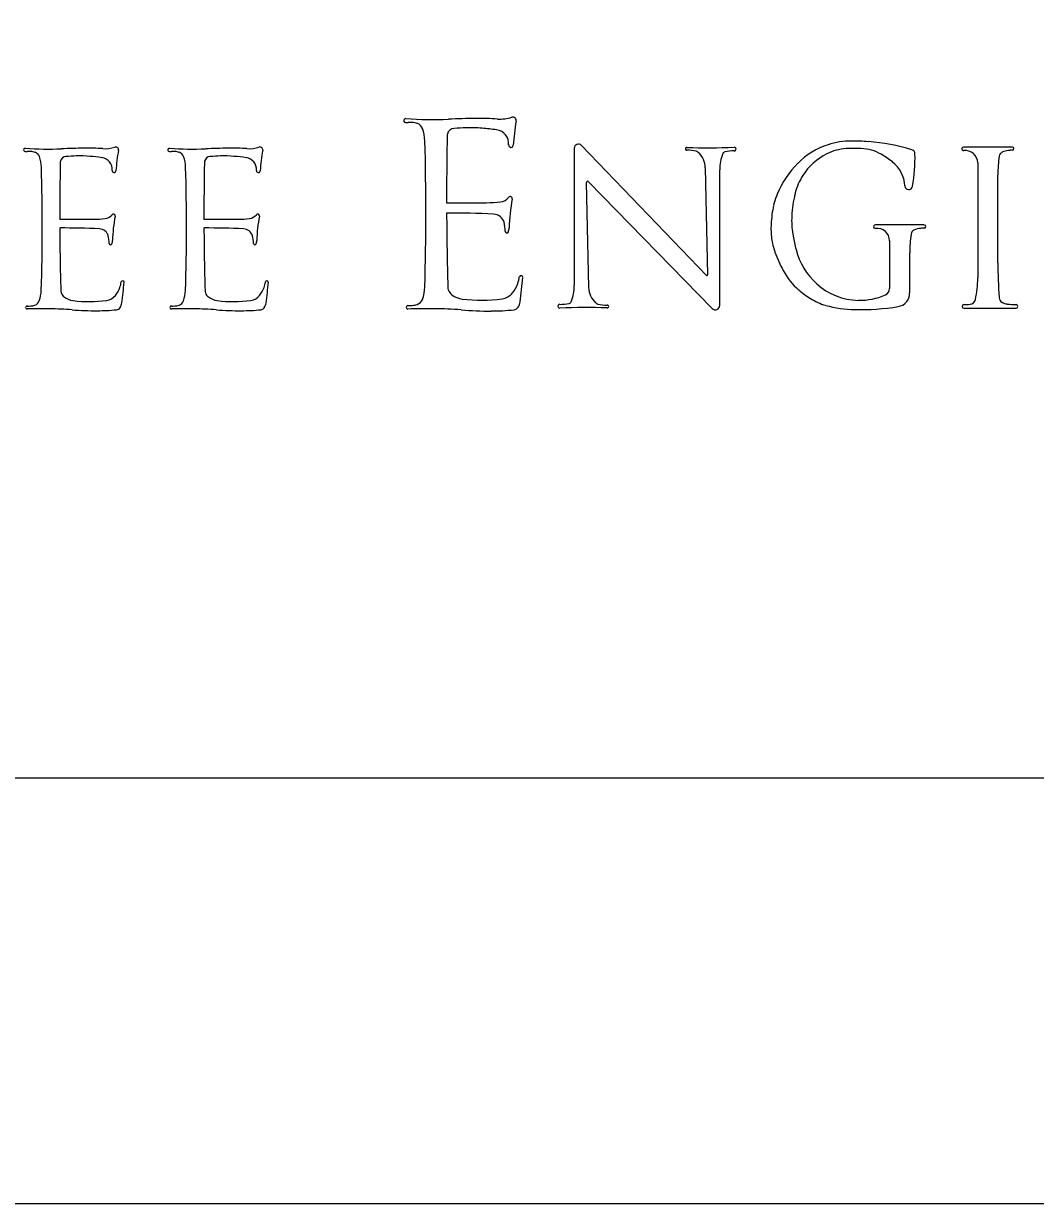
# Model space of a CAD drawing. Extents: x 0 to 34, y 0 to 22.
# Drawn here: x 4.266 to 5.455, y 0 to 1.387 of the extents above; entities that cross this region are included whole.
import ezdxf

# ---------------------------------------------------------------- set-up
doc = ezdxf.new("R2010")
doc.units = 0
for name, color, linetype in [('SH_Border', 7, 'Continuous'), ('SH_Cut_Line', 7, 'Continuous'), ('SH_Text', 7, 'Continuous')]:
    doc.layers.add(name, color=color, linetype=linetype)

msp = doc.modelspace()

# ---------------------------------------------------------------- linework, layer by layer
at = {"layer": 'SH_Border'}
msp.add_lwpolyline([(1.5, 21.5), (33.5, 21.5), (33.5, 0.5), (1.5, 0.5)], close=True, dxfattribs=at)
at = {"layer": 'SH_Cut_Line'}
msp.add_lwpolyline([(0, 0), (34, 0), (34, 22), (0, 22)], close=True, dxfattribs=at)
at = {"layer": 'SH_Text'}
for p, q in [((4.9135, 1.2405), (4.9135, 1.0792)), ((5.069, 1.0911), (4.922, 1.2439)), ((5.4285, 1.2418), (5.371, 1.2418)), ((5.3878, 1.2233), (5.3878, 1.088)), ((5.0675, 1.2175), (5.0702, 1.0916)), ((5.0844, 1.0557), (5.0844, 1.2152)), ((5.4114, 1.1057), (5.4114, 1.2092)), ((4.9305, 1.0769), (4.9278, 1.2002)), ((4.9302, 1.2012), (5.0756, 1.0521)), ((5.3249, 1.1503), (5.2674, 1.1503)), ((5.2841, 1.1318), (5.2841, 1.0757)), ((5.3078, 1.0702), (5.3078, 1.1177)), ((5.3714, 1.0524), (5.4327, 1.0524))]:
    msp.add_line(p, q, dxfattribs=at)
for centre, radius, start, end in [((4.826, 1.3217), 0.0469, 266.7596, 287.419), ((4.8412, 1.2731), 0.00404, 350.1932, 107.419), ((4.7153, 1.2732), 0.0022, 85.6429, 267.986), ((4.7189, 1.374), 0.1031, 267.986, 269.6056), ((4.7475, 1.6955), 0.4213, 265.6429, 272.4818), ((4.7171, 1.1153), 0.1557, 87.8585, 89.6056), ((4.7221, 1.2499), 0.021, 70.7604, 87.8585), ((4.7258, 1.2604), 0.00984, 19.7623, 70.7604), ((4.6904, 1.2477), 0.0475, 1.7776, 19.7623), ((4.7728, 1.2552), 0.0087, 94.329, 166.7992), ((4.8087, 0.2836), 0.992, 90.6415, 92.4818), ((4.7979, 0.9239), 0.3409, 91.9186, 94.329), ((4.7916, 1.1116), 0.1531, 84.8974, 91.9186), ((4.8019, 0.896), 0.3795, 86.7596, 90.6415), ((4.7627, 0.7879), 0.478, 82.8496, 84.8974), ((4.8201, 1.246), 0.0163, 354.4676, 82.8496), ((5.1329, 1.2227), 0.292, 170.1932, 175.8069), ((1.8834, 1.1661), 2.8557, 358.2224, 1.6678), ((8.4406, 1.1823), 3.6772, 178.862, 180.092), ((4.7728, 1.2552), 0.0087, 166.7992, 178.862), ((5.2395, 1.1574), 0.0916, 90.0889, 107.613), ((5.2398, 0.995), 0.254, 85.6243, 90.0889), ((4.2681, 1.2387), 0.00186, 85.6429, 267.986), ((4.2711, 1.3238), 0.087, 267.986, 269.6056), ((4.2953, 1.5953), 0.3557, 265.6429, 272.4818), ((4.2696, 1.1054), 0.1315, 87.8585, 89.6056), ((4.2739, 1.219), 0.0177, 70.7604, 87.8585), ((4.277, 1.2279), 0.00831, 19.7623, 70.7604), ((4.347, 0.4031), 0.8375, 90.6415, 92.4818), ((4.3412, 0.9202), 0.3204, 86.7596, 90.6415), ((4.3615, 1.2796), 0.0396, 266.7596, 287.419), ((4.3744, 1.2386), 0.00341, 350.1932, 107.419), ((4.6206, 1.1961), 0.2465, 170.1932, 175.8069), ((4.4376, 1.2387), 0.00186, 85.6429, 267.986), ((4.4406, 1.3238), 0.087, 267.986, 269.6056), ((4.4648, 1.5953), 0.3557, 265.6429, 272.4818), ((4.4391, 1.1054), 0.1315, 87.8585, 89.6056), ((4.4434, 1.219), 0.0177, 70.7604, 87.8585), ((4.4465, 1.2279), 0.00831, 19.7623, 70.7604), ((4.5165, 0.4031), 0.8375, 90.6415, 92.4818), ((4.5107, 0.9202), 0.3204, 86.7596, 90.6415), ((4.531, 1.2796), 0.0396, 266.7596, 287.419), ((4.5439, 1.2386), 0.00341, 350.1932, 107.419), ((4.7902, 1.1961), 0.2465, 170.1932, 175.8069), ((4.8391, 1.2442), 0.00265, 174.4676, 355.814), ((4.9184, 1.2405), 0.00491, 43.8796, 180), ((5.0457, 1.2399), 0.00167, 88.0144, 271.2216), ((5.0692, 1.9188), 0.6777, 268.0144, 272.7235), ((5.0466, 1.1948), 0.0434, 76.384, 91.2216), ((5.0556, 1.2317), 0.00546, 47.2331, 76.384), ((5.0419, 1.2169), 0.0256, 1.2424, 47.2331), ((5.0913, 1.233), 0.00337, 102.9109, 157.8419), ((5.1008, 1.1916), 0.0458, 89.1136, 102.9109), ((5.1015, 1.2396), 0.00225, 269.1136, 92.7235), ((5.2381, 1.162), 0.0867, 107.613, 135.2994), ((5.2367, 1.1813), 0.0589, 93.5922, 116.7026), ((5.2438, 1.0682), 0.1722, 87.6816, 93.5922), ((5.2487, 1.1894), 0.0509, 59.809, 87.6816), ((5.2406, 1.0058), 0.2432, 73.3259, 85.6243), ((5.309, 1.234), 0.00494, 1.0594, 73.3259), ((5.371, 1.2398), 0.00203, 90, 277.32), ((5.3731, 1.2233), 0.0146, 0, 97.32), ((5.4187, 1.2304), 0.00585, 114.8736, 172.0456), ((5.4264, 1.2138), 0.0242, 95.8947, 114.8736), ((5.4418, 1.0648), 0.174, 94.3316, 95.8947), ((5.4285, 1.24), 0.00179, 274.3316, 90), ((4.2471, 1.2172), 0.0401, 1.7776, 19.7623), ((7.4135, 1.1619), 3.1048, 178.862, 180.092), ((4.3166, 1.2235), 0.00734, 166.7992, 178.862), ((4.3166, 1.2235), 0.00734, 94.329, 166.7992), ((4.3378, 0.9438), 0.2878, 91.9186, 94.329), ((4.3325, 1.1022), 0.1293, 84.8974, 91.9186), ((4.3081, 0.829), 0.4036, 82.8496, 84.8974), ((4.3566, 1.2158), 0.0138, 354.4676, 82.8496), ((4.4166, 1.2172), 0.0401, 1.7776, 19.7623), ((7.583, 1.1619), 3.1048, 178.862, 180.092), ((4.4861, 1.2235), 0.00734, 166.7992, 178.862), ((4.4861, 1.2235), 0.00734, 94.329, 166.7992), ((4.5073, 0.9438), 0.2878, 91.9186, 94.329), ((4.502, 1.1022), 0.1293, 84.8974, 91.9186), ((4.4776, 0.829), 0.4036, 82.8496, 84.8974), ((4.5261, 1.2158), 0.0138, 354.4676, 82.8496), ((5.1349, 1.2152), 0.0505, 157.8419, 180), ((5.2588, 1.1416), 0.1159, 135.2994, 157.2066), ((5.2423, 1.1701), 0.0714, 116.7026, 147.5385), ((5.2154, 1.1322), 0.1171, 52.0865, 59.809), ((5.2637, 1.1943), 0.0384, 2.9119, 52.0865), ((5.1113, 1.2304), 0.2027, 350.1479, 1.0594), ((5.5703, 1.2092), 0.1589, 172.0456, 180), ((1.877, 1.1482), 2.4112, 358.2224, 1.6678), ((4.3726, 1.2142), 0.00224, 174.4676, 355.814), ((2.0465, 1.1482), 2.4112, 358.2224, 1.6678), ((4.5421, 1.2142), 0.00224, 174.4676, 355.814), ((5.2423, 1.1701), 0.0714, 147.5385, 165.5071), ((4.9292, 1.2003), 0.00138, 44.2691, 181.2424), ((5.3066, 1.1964), 0.00447, 182.9119, 350.1479), ((4.8251, 1.1918), 0.0144, 276.9085, 321.2725), ((4.8382, 1.1813), 0.00242, 349.4309, 141.2725), ((5.0594, 1.14), 0.2226, 169.4309, 178.1882), ((5.2147, 1.159), 0.0685, 158.442, 167.8164), ((5.2588, 1.1416), 0.1159, 157.2066, 158.442), ((5.3112, 1.1537), 0.1422, 167.8795, 178.2857), ((5.278, 1.1609), 0.1082, 165.5071, 167.8795), ((4.6656, 62.0668), 60.8905, 270.092005, 270.136322), ((4.8101, 1.3153), 0.1388, 270.1363, 276.9085), ((5.2853, 1.1437), 0.1407, 167.8164, 176.8679), ((4.2261, 52.5686), 51.4117, 270.092, 270.13632), ((4.3481, 1.2742), 0.1172, 270.1363, 276.9085), ((4.3608, 1.17), 0.0122, 276.9085, 321.2725), ((4.3719, 1.1611), 0.00204, 349.4309, 141.2725), ((4.5586, 1.1262), 0.188, 169.4309, 178.1882), ((4.3956, 52.5686), 51.4117, 270.092, 270.13632), ((4.5177, 1.2742), 0.1172, 270.1363, 276.9085), ((4.5303, 1.17), 0.0122, 276.9085, 321.2725), ((4.5414, 1.1611), 0.00204, 349.4309, 141.2725), ((4.7282, 1.1262), 0.188, 169.4309, 178.1882), ((8.4406, 1.1823), 3.6772, 180.2792, 181.6334), ((4.7678, 0.1438), 1.0206, 87.1452, 90.2477), ((4.818, 1.1496), 0.0135, 16.8614, 87.1452), ((4.7975, 1.1434), 0.0349, 359.2549, 16.8614), ((5.236, 1.1464), 0.0913, 176.8679, 187.4835), ((5.2669, 1.1551), 0.0979, 178.2857, 190.5998), ((7.4135, 1.1619), 3.1048, 180.2792, 181.6334), ((4.3124, 0.2851), 0.8617, 87.1452, 90.2477), ((4.3548, 1.1344), 0.0114, 16.8614, 87.1452), ((4.3374, 1.1291), 0.0295, 359.2549, 16.8614), ((7.583, 1.1619), 3.1048, 180.2792, 181.6334), ((4.4819, 0.2851), 0.8617, 87.1452, 90.2477), ((4.5243, 1.1344), 0.0114, 16.8614, 87.1452), ((4.507, 1.1291), 0.0295, 359.2549, 16.8614), ((4.8343, 1.1429), 0.00189, 179.2549, 340.6106), ((4.8212, 1.1475), 0.0157, 340.6106, 358.1882), ((5.2674, 1.1483), 0.00203, 90, 277.32), ((5.2695, 1.1318), 0.0146, 0, 97.32), ((5.4667, 1.1177), 0.1589, 172.0456, 180), ((5.3151, 1.1389), 0.00585, 114.8736, 172.0456), ((5.3228, 1.1223), 0.0242, 95.8947, 114.8736), ((5.3382, 0.9733), 0.174, 94.3316, 95.8947), ((5.3249, 1.1485), 0.00179, 274.3316, 90), ((4.3685, 1.1287), 0.0016, 179.2549, 340.6106), ((4.3575, 1.1326), 0.0133, 340.6106, 358.1882), ((4.538, 1.1287), 0.0016, 179.2549, 340.6106), ((4.527, 1.1326), 0.0133, 340.6106, 358.1882), ((5.2237, 1.1448), 0.0789, 187.4835, 199.5864), ((5.4016, 1.1803), 0.2349, 190.5998, 194.5022), ((5.2912, 1.1688), 0.1505, 199.5864, 208.6065), ((5.2533, 1.1419), 0.0818, 194.5022, 227.8932), ((5.2305, 1.1357), 0.0815, 208.6065, 229.3453), ((5.9363, 1.1057), 0.5249, 180, 184.4616), ((4.3505, 1.0872), 0.0307, 340.269, 352.7536), ((4.3826, 1.0831), 0.00171, 355.1286, 172.7536), ((3.831, 1.1301), 0.5554, 352.6026, 355.1286), ((4.52, 1.0872), 0.0307, 340.269, 352.7536), ((4.5521, 1.0831), 0.00171, 355.1286, 172.7536), ((4.0005, 1.1301), 0.5554, 352.6026, 355.1286), ((4.8129, 1.0938), 0.0363, 340.269, 352.7536), ((4.851, 1.089), 0.00202, 355.1286, 172.7536), ((4.1976, 1.1446), 0.6578, 352.6026, 355.1286), ((5.0695, 1.0916), 0.000709, 223.8796, 1.2424), ((5.2702, 1.088), 0.1175, 347.6428, 360), ((4.2469, 1.0747), 0.0401, 340.2377, 358.2224), ((4.3199, 1.0737), 0.01, 181.6334, 198.7573), ((4.3199, 1.0737), 0.01, 198.7573, 233.0825), ((4.3495, 1.0876), 0.0318, 320.8407, 340.269), ((4.4164, 1.0747), 0.0401, 340.2377, 358.2224), ((4.4894, 1.0737), 0.01, 181.6334, 198.7573), ((4.4894, 1.0737), 0.01, 198.7573, 233.0825), ((4.519, 1.0876), 0.0318, 320.8407, 340.269), ((4.6903, 1.0789), 0.0475, 340.2377, 358.2224), ((4.7767, 1.0778), 0.0119, 181.6334, 198.7573), ((4.7767, 1.0778), 0.0119, 198.7573, 233.0825), ((4.7854, 1.0893), 0.0263, 233.0825, 262.3896), ((4.826, 1.0826), 0.0192, 278.3614, 320.8407), ((4.8117, 1.0942), 0.0377, 320.8407, 340.269), ((4.863, 1.0792), 0.0505, 337.8419, 0), ((4.956, 1.0775), 0.0256, 181.2424, 227.2331), ((5.2523, 1.1611), 0.1149, 229.3453, 237.7571), ((5.2491, 1.1372), 0.0755, 227.8932, 268.7516), ((5.2491, 1.1368), 0.075, 268.7516, 293.6665), ((5.2758, 1.0757), 0.00829, 293.6665, 0), ((5.2917, 1.0702), 0.016, 278.6618, 0), ((4.2704, 1.0533), 0.00177, 90.3944, 271.2943), ((4.2695, 1.1865), 0.1315, 270.3944, 272.1415), ((4.2737, 1.0728), 0.0177, 272.1415, 289.2396), ((4.2768, 1.0639), 0.00831, 289.2396, 340.2377), ((4.3272, 1.0835), 0.0222, 233.0825, 262.3896), ((4.3432, 1.2027), 0.1425, 262.3896, 278.3614), ((4.3616, 1.0777), 0.0162, 278.3614, 320.8407), ((4.3691, 1.0603), 0.0127, 326.4436, 352.6026), ((4.4399, 1.0533), 0.00177, 90.3944, 271.2943), ((4.439, 1.1865), 0.1315, 270.3944, 272.1415), ((4.4432, 1.0728), 0.0177, 272.1415, 289.2396), ((4.4463, 1.0639), 0.00831, 289.2396, 340.2377), ((4.4968, 1.0835), 0.0222, 233.0825, 262.3896), ((4.5127, 1.2027), 0.1425, 262.3896, 278.3614), ((4.5311, 1.0777), 0.0162, 278.3614, 320.8407), ((4.5386, 1.0603), 0.0127, 326.4436, 352.6026), ((4.718, 1.0536), 0.00209, 90.3944, 271.2943), ((4.7169, 1.2114), 0.1557, 270.3944, 272.1415), ((4.722, 1.0768), 0.021, 272.1415, 289.2396), ((4.7257, 1.0662), 0.00984, 289.2396, 340.2377), ((4.8043, 1.2306), 0.1688, 262.3896, 278.3614), ((4.8349, 1.0619), 0.0151, 326.4436, 352.6026), ((4.8964, 1.0548), 0.00225, 89.1136, 272.7235), ((4.8972, 1.1028), 0.0458, 269.1136, 282.9109), ((4.9067, 1.0614), 0.00337, 282.9109, 337.8419), ((4.9424, 1.0627), 0.00546, 227.2331, 256.384), ((4.9513, 1.0996), 0.0434, 256.384, 271.2216), ((4.9523, 1.0545), 0.00167, 268.0144, 91.2216), ((5.0793, 1.0557), 0.00517, 224.2691, 0), ((5.2276, 1.1219), 0.0686, 237.7571, 254.2366), ((5.2455, 1.1851), 0.1343, 254.2366, 269.1033), ((5.2481, 1.3564), 0.3056, 269.1033, 278.6618), ((5.3714, 1.0546), 0.00215, 91.3892, 270), ((5.3691, 1.1507), 0.094, 271.3892, 275.8469), ((5.3779, 1.0644), 0.00731, 275.8469, 347.6428), ((5.42, 1.0654), 0.00704, 184.4616, 238.9441), ((5.4237, 1.0716), 0.0142, 238.9441, 264.1674), ((5.4397, 1.228), 0.1715, 264.1674, 267.7015), ((5.4327, 1.0546), 0.00214, 270, 87.7015), ((4.2913, 0.1291), 0.9227, 89.661, 91.2938), ((4.2945, 0.6757), 0.376, 85.604, 89.661), ((4.352, 1.4237), 0.3742, 265.604, 270.141), ((4.3523, 1.278), 0.2285, 270.141, 275.8096), ((4.3749, 1.0564), 0.00577, 275.8096, 326.4436), ((4.4608, 0.1291), 0.9227, 89.661, 91.2938), ((4.464, 0.6757), 0.376, 85.604, 89.661), ((4.5215, 1.4237), 0.3742, 265.604, 270.141), ((4.5219, 1.278), 0.2285, 270.141, 275.8096), ((4.5444, 1.0564), 0.00577, 275.8096, 326.4436), ((4.7427, -0.041), 1.0928, 89.661, 91.2938), ((4.7466, 0.6064), 0.4454, 85.604, 89.661), ((4.8147, 1.4923), 0.4432, 265.604, 270.141), ((4.8151, 1.3198), 0.2706, 270.141, 275.8096), ((4.8418, 1.0573), 0.00683, 275.8096, 326.4436), ((4.9287, 0.3756), 0.6777, 88.0144, 92.7235)]:
    msp.add_arc(centre, radius, start, end, dxfattribs=at)

doc.saveas('drawing.dxf')
